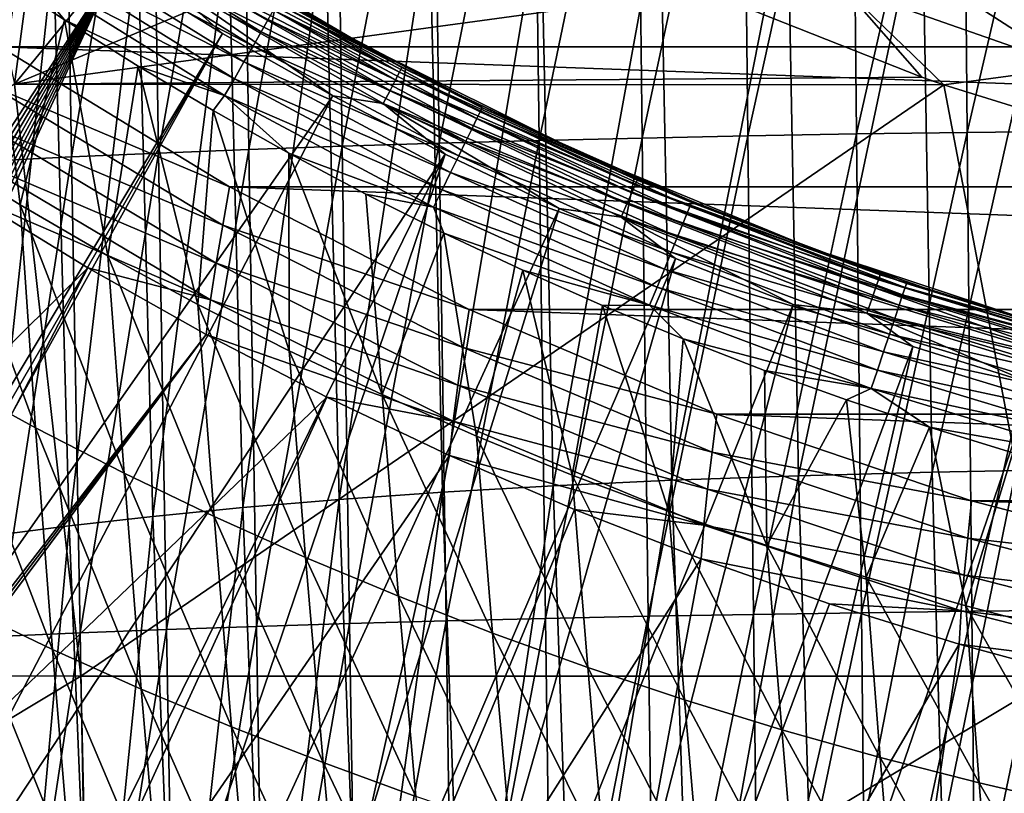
# Model space of a CAD drawing. Header units: metres. Extents: x -104 to 104, y -68 to 90.
# Tile 245 of 656: x -15.51 to -7.92, y 14.77 to 20.74. Entities that reach past the tile are written whole.
import ezdxf

# ---------------------------------------------------------------- set-up
doc = ezdxf.new("R2010")
doc.units = ezdxf.units.M
doc.layers.add('solid_FIT-BATH-153_SW0002', color=7, linetype='CONTINUOUS')

msp = doc.modelspace()

# ---------------------------------------------------------------- linework, layer by layer
at = {"layer": 'solid_FIT-BATH-153_SW0002'}
for points in [[(-15.082661, 23.753174, 16.105972), (-16.533508, 24.897278, 16.114758), (-15.547682, 20.242336, 16.078049)], [(-13.532383, 22.703897, 16.09754), (-15.082661, 23.753174, 16.105972), (-15.547682, 20.242336, 16.078049)], [(-11.550524, 23.426426, -15.980684), (-10.753551, 23.446848, -16.223953), (-11.505338, 19.808632, -15.289165)], [(-10.753551, 23.446848, -16.223953), (-10.71165, 19.827482, -15.524585), (-11.505338, 19.808632, -15.289165)], [(-10.753551, 23.446848, -16.223953), (-9.934935, 23.464903, -16.436462), (-10.71165, 19.827482, -15.524585)], [(-9.934935, 23.464903, -16.436462), (-9.89639, 19.844152, -15.730187), (-10.71165, 19.827482, -15.524585)], [(-9.934935, 23.464903, -16.436462), (-9.096184, 23.480642, -16.619513), (-9.89639, 19.844152, -15.730187)], [(-9.096184, 23.480642, -16.619513), (-9.061055, 19.858686, -15.907244), (-9.89639, 19.844152, -15.730187)], [(-9.096184, 23.480642, -16.619513), (-8.238804, 23.494112, -16.774401), (-9.061055, 19.858686, -15.907244)], [(-8.238804, 23.494112, -16.774401), (-8.207141, 19.87113, -16.05702), (-9.061055, 19.858686, -15.907244)], [(-8.238804, 23.494112, -16.774401), (-7.364303, 23.505365, -16.902424), (-8.207141, 19.87113, -16.05702)], [(-7.364303, 23.505365, -16.902424), (-7.336146, 19.881527, -16.180784), (-8.207141, 19.87113, -16.05702)], [(-13.797763, 23.350668, -15.05501), (-13.073664, 23.378311, -15.396876), (-13.743201, 19.738735, -14.392872)], [(-13.073664, 23.378311, -15.396876), (-13.022148, 19.764236, -14.72398), (-13.743201, 19.738735, -14.392872)], [(-13.073664, 23.378311, -15.396876), (-12.324347, 23.403589, -15.705359), (-13.022148, 19.764236, -14.72398)], [(-12.324347, 23.403589, -15.705359), (-12.275956, 19.787558, -15.022659), (-13.022148, 19.764236, -14.72398)], [(-12.324347, 23.403589, -15.705359), (-11.550524, 23.426426, -15.980684), (-12.275956, 19.787558, -15.022659)], [(-11.550524, 23.426426, -15.980684), (-11.505338, 19.808632, -15.289165), (-12.275956, 19.787558, -15.022659)], [(-15.1682, 23.2887, -14.271174), (-14.496118, 23.320765, -14.679771), (-15.107798, 19.681593, -13.633328)], [(-14.496118, 23.320765, -14.679771), (-14.438592, 19.711155, -14.029325), (-15.107798, 19.681593, -13.633328)], [(-14.496118, 23.320765, -14.679771), (-13.797763, 23.350668, -15.05501), (-14.438592, 19.711155, -14.029325)], [(-13.797763, 23.350668, -15.05501), (-13.743201, 19.738735, -14.392872), (-14.438592, 19.711155, -14.029325)], [(-15.81348, 23.254583, -13.829229), (-15.1682, 23.2887, -14.271174), (-15.750293, 19.650145, -13.204872)], [(-15.1682, 23.2887, -14.271174), (-15.107798, 19.681593, -13.633328), (-15.750293, 19.650145, -13.204872)], [(-11.911348, 21.770979, 16.089741), (-13.532383, 22.703897, 16.09754), (-15.547682, 20.242336, 16.078049)], [(15.662336, 20.529631, 1.296502), (-15.662336, 20.529631, 1.296502), (-17.348299, 21.731127, 1.296502)], [(15.662336, 20.529631, 1.296502), (-17.348299, 21.731127, 1.296502), (17.348299, 21.731127, 1.296502)], [(-10.246695, 20.966442, 16.08279), (-11.911348, 21.770979, 16.089741), (-15.547682, 20.242336, 16.078049)], [(-9.592518, 21.71184, -13.022475), (-10.57256, 21.671278, -12.739711), (-10.482389, 17.18807, -11.926839)], [(-9.592518, 21.71184, -13.022475), (-10.482389, 17.18807, -11.926839), (-9.50793, 17.222551, -12.194582)], [(-8.554955, 21.744547, -13.258354), (-9.592518, 21.71184, -13.022475), (-9.50793, 17.222551, -12.194582)], [(-8.554955, 21.744547, -13.258354), (-9.50793, 17.222551, -12.194582), (-8.476831, 17.250313, -12.417814)], [(-7.462669, 21.770025, -13.448153), (-8.554955, 21.744547, -13.258354), (-8.476831, 17.250313, -12.417814)], [(-7.462669, 21.770025, -13.448153), (-8.476831, 17.250313, -12.417814), (-7.392012, 17.271902, -12.597297)], [(-14.775213, 21.143587, 7.088831), (-15.587584, 21.682785, 7.088831), (-18.741085, 15.046547, 2.382661)], [(-10.57256, 21.671278, -12.739711), (-11.4923, 21.622242, -12.409259), (-11.397295, 17.146326, -11.613822)], [(-10.57256, 21.671278, -12.739711), (-11.397295, 17.146326, -11.613822), (-10.482389, 17.18807, -11.926839)], [(-15.16853, 21.593775, 12.795605), (-13.647079, 20.647139, 12.786547), (-15.23867, 21.487553, 12.902336)], [(-13.59394, 20.740635, 12.659841), (-13.647079, 20.647139, 12.786547), (-15.16853, 21.593775, 12.795605)], [(-12.350951, 21.564539, -12.030285), (-13.151952, 21.498873, -11.601896), (-13.047665, 17.04081, -10.84908)], [(-12.350951, 21.564539, -12.030285), (-13.047665, 17.04081, -10.84908), (-12.251358, 17.097063, -11.254795)], [(-11.4923, 21.622242, -12.409259), (-12.350951, 21.564539, -12.030285), (-12.251358, 17.097063, -11.254795)], [(-11.4923, 21.622242, -12.409259), (-12.251358, 17.097063, -11.254795), (-11.397295, 17.146326, -11.613822)], [(-15.23867, 21.487553, 12.902336), (-13.710141, 20.536453, 12.893281), (-15.31666, 21.369823, 12.98597)], [(-13.647079, 20.647139, 12.786547), (-13.710141, 20.536453, 12.893281), (-15.23867, 21.487553, 12.902336)], [(-14.529909, 21.528873, 7.928401), (-12.878216, 20.555073, 7.928401), (-13.8045, 21.081669, 12.077056)], [(-14.3054, 21.370983, 7.763737), (-12.878216, 20.555073, 7.928401), (-14.529909, 21.528873, 7.928401)], [(-13.151952, 21.498873, -11.601896), (-13.899281, 21.426067, -11.123195), (-13.79002, 16.97822, -10.396011)], [(-13.151952, 21.498873, -11.601896), (-13.79002, 16.97822, -10.396011), (-13.047665, 17.04081, -10.84908)], [(-13.899281, 21.426067, -11.123195), (-14.596913, 21.346945, -10.593278), (-14.482234, 16.909948, -9.894923)], [(-13.899281, 21.426067, -11.123195), (-14.482234, 16.909948, -9.894923), (-13.79002, 16.97822, -10.396011)], [(-9.165602, 20.994112, 16.107395), (-7.394466, 20.372494, 16.101923), (-9.003965, 21.408617, 16.186518)], [(-7.394466, 20.372494, 16.101923), (-7.265353, 20.798176, 16.18121), (-9.003965, 21.408617, 16.186518)], [(-15.31666, 21.369823, 12.98597), (-13.780233, 20.413744, 12.97689), (-15.398888, 21.246056, 13.044131)], [(-13.710141, 20.536453, 12.893281), (-13.780233, 20.413744, 12.97689), (-15.31666, 21.369823, 12.98597)], [(-14.596913, 21.346945, -10.593278), (-15.248815, 21.262325, -10.011237), (-15.128111, 16.836653, -9.345145)], [(-14.596913, 21.346945, -10.593278), (-15.128111, 16.836653, -9.345145), (-14.482234, 16.909948, -9.894923)], [(-14.36231, 21.279467, 7.450808), (-12.581185, 20.334694, 7.602783), (-14.326953, 21.336285, 7.602783)], [(-14.326953, 21.336285, 7.602783), (-12.562261, 20.370895, 7.763737), (-14.3054, 21.370983, 7.763737)], [(-14.326953, 21.336285, 7.602783), (-12.581185, 20.334694, 7.602783), (-12.562261, 20.370895, 7.763737)], [(-14.3054, 21.370983, 7.763737), (-12.562261, 20.370895, 7.763737), (-12.878216, 20.555073, 7.928401)], [(-15.248815, 21.262325, -10.011237), (-15.858026, 21.173279, -9.375496), (-15.73087, 16.759182, -8.74538)], [(-15.248815, 21.262325, -10.011237), (-15.73087, 16.759182, -8.74538), (-15.128111, 16.836653, -9.345145)], [(-15.398888, 21.246056, 13.044131), (-13.854115, 20.284716, 13.034995), (-15.482048, 21.121229, 13.076831)], [(-13.780233, 20.413744, 12.97689), (-13.854115, 20.284716, 13.034995), (-15.398888, 21.246056, 13.044131)], [(-14.410509, 21.202082, 7.311975), (-12.612232, 20.275412, 7.450808), (-14.36231, 21.279467, 7.450808)], [(-14.36231, 21.279467, 7.450808), (-12.612232, 20.275412, 7.450808), (-12.581185, 20.334694, 7.602783)], [(-14.470195, 21.106291, 7.190171), (-12.65456, 20.194658, 7.311966), (-14.410509, 21.202082, 7.311975)], [(-14.410509, 21.202082, 7.311975), (-12.65456, 20.194658, 7.311966), (-12.612232, 20.275412, 7.450808)], [(-14.775213, 21.143587, 7.088831), (-18.741085, 15.046547, 2.382661), (-18.718252, 14.795174, 2.253473)], [(-14.775213, 21.143587, 7.088831), (-18.718252, 14.795174, 2.253473), (-18.694733, 14.541995, 2.123092)], [(-14.775213, 21.143587, 7.088831), (-18.694733, 14.541995, 2.123092), (-18.670506, 14.287008, 1.99152)], [(-14.775213, 21.143587, 7.088831), (-18.670506, 14.287008, 1.99152), (-18.645554, 14.030213, 1.858756)], [(-14.775213, 21.143587, 7.088831), (-18.645554, 14.030213, 1.858756), (-18.619856, 13.771606, 1.7248)], [(-14.775213, 21.143587, 7.088831), (-18.619856, 13.771606, 1.7248), (-18.593393, 13.511189, 1.589653)], [(-14.775213, 21.143587, 7.088831), (-18.593393, 13.511189, 1.589653), (-18.566147, 13.248958, 1.453314)], [(-14.775213, 21.143587, 7.088831), (-18.566147, 13.248958, 1.453314), (-18.538095, 12.984913, 1.315783)], [(-13.94421, 20.633572, 7.088831), (-14.775213, 21.143587, 7.088831), (-18.538095, 12.984913, 1.315783)], [(-15.723853, 21.109657, 13.087425), (-15.505628, 19.311918, 13.071691), (-16.16847, 19.722914, 13.075813)], [(-15.482048, 21.121229, 13.076831), (-15.162742, 20.739296, 13.083965), (-15.723853, 21.109657, 13.087425)], [(-15.723853, 21.109657, 13.087425), (-15.162742, 20.739296, 13.083965), (-15.505628, 19.311918, 13.071691)], [(-15.482048, 21.121229, 13.076831), (-13.928823, 20.154568, 13.067616), (-15.162742, 20.739296, 13.083965)], [(-13.854115, 20.284716, 13.034995), (-13.928823, 20.154568, 13.067616), (-15.482048, 21.121229, 13.076831)], [(-14.470195, 21.106291, 7.190171), (-14.775213, 21.143587, 7.088831), (-13.94421, 20.633572, 7.088831)], [(-14.470195, 21.106291, 7.190171), (-13.94421, 20.633572, 7.088831), (-13.095622, 20.153385, 7.088831)], [(-14.470195, 21.106291, 7.190171), (-13.095622, 20.153385, 7.088831), (-12.706971, 20.094698, 7.190163)], [(-14.470195, 21.106291, 7.190171), (-12.706971, 20.094698, 7.190163), (-12.65456, 20.194658, 7.311966)], [(-13.8045, 21.081669, 12.077056), (-12.96561, 20.602709, 12.072203), (-13.506849, 20.895008, 12.220935)], [(-12.878216, 20.555073, 7.928401), (-12.96561, 20.602709, 12.072203), (-13.8045, 21.081669, 12.077056)], [(-10.246695, 20.966442, 16.08279), (-15.547682, 20.242336, 16.078049), (-8.555714, 20.29743, 16.076864)], [(-9.165602, 20.994112, 16.107395), (-10.246695, 20.966442, 16.08279), (-8.555714, 20.29743, 16.076864)], [(-9.165602, 20.994112, 16.107395), (-8.555714, 20.29743, 16.076864), (-8.388124, 20.238693, 16.076338)], [(-9.165602, 20.994112, 16.107395), (-8.388124, 20.238693, 16.076338), (-7.394466, 20.372494, 16.101923)], [(-13.523254, 20.865641, 12.370755), (-11.960104, 20.030085, 12.361984), (-13.552281, 20.814167, 12.519054)], [(-13.506849, 20.895008, 12.220935), (-11.945463, 20.060402, 12.212093), (-13.523254, 20.865641, 12.370755)], [(-11.945463, 20.060402, 12.212093), (-11.960104, 20.030085, 12.361984), (-13.523254, 20.865641, 12.370755)], [(-12.110141, 20.154074, 12.067526), (-11.945463, 20.060402, 12.212093), (-13.506849, 20.895008, 12.220935)], [(-12.96561, 20.602709, 12.072203), (-12.110141, 20.154074, 12.067526), (-13.506849, 20.895008, 12.220935)], [(-13.552281, 20.814167, 12.519054), (-11.985879, 19.976845, 12.510353), (-13.59394, 20.740635, 12.659841)], [(-11.960104, 20.030085, 12.361984), (-11.985879, 19.976845, 12.510353), (-13.552281, 20.814167, 12.519054)], [(-15.162742, 20.739296, 13.083965), (-14.827964, 18.919041, 13.067607), (-15.505628, 19.311918, 13.071691)], [(-15.162742, 20.739296, 13.083965), (-14.594237, 20.382759, 13.080544), (-14.827964, 18.919041, 13.067607)], [(-13.928823, 20.154568, 13.067616), (-14.594237, 20.382759, 13.080544), (-15.162742, 20.739296, 13.083965)], [(-13.59394, 20.740635, 12.659841), (-12.022792, 19.900726, 12.651196), (-13.647079, 20.647139, 12.786547)], [(-11.985879, 19.976845, 12.510353), (-12.022792, 19.900726, 12.651196), (-13.59394, 20.740635, 12.659841)], [(-13.647079, 20.647139, 12.786547), (-12.069816, 19.803894, 12.777938), (-13.710141, 20.536453, 12.893281)], [(-12.022792, 19.900726, 12.651196), (-12.069816, 19.803894, 12.777938), (-13.647079, 20.647139, 12.786547)], [(-13.94421, 20.633572, 7.088831), (-18.538095, 12.984913, 1.315783), (-18.509224, 12.719052, 1.177061)], [(-13.94421, 20.633572, 7.088831), (-18.509224, 12.719052, 1.177061), (-18.479507, 12.451376, 1.037146)], [(-13.095622, 20.153385, 7.088831), (-13.94421, 20.633572, 7.088831), (-18.479507, 12.451376, 1.037146)], [(-12.878216, 20.555073, 7.928401), (-12.110141, 20.154074, 12.067526), (-12.96561, 20.602709, 12.072203)], [(-15.724015, 20.228434, 1.276021), (-15.662336, 20.529631, 1.296502), (-13.890373, 19.451752, 1.296502)], [(13.890373, 19.451752, 1.296502), (-13.890373, 19.451752, 1.296502), (-15.662336, 20.529631, 1.296502)], [(13.890373, 19.451752, 1.296502), (-15.662336, 20.529631, 1.296502), (15.662336, 20.529631, 1.296502)], [(-13.710141, 20.536453, 12.893281), (-12.125568, 19.689219, 12.884677), (-13.780233, 20.413744, 12.97689)], [(-12.069816, 19.803894, 12.777938), (-12.125568, 19.689219, 12.884677), (-13.710141, 20.536453, 12.893281)], [(-12.878216, 20.555073, 7.928401), (-11.161576, 19.700949, 7.928401), (-12.110141, 20.154074, 12.067526)], [(-12.562261, 20.370895, 7.763737), (-11.161576, 19.700949, 7.928401), (-12.878216, 20.555073, 7.928401)], [(-13.780233, 20.413744, 12.97689), (-12.18749, 19.562056, 12.968256), (-13.854115, 20.284716, 13.034995)], [(-12.125568, 19.689219, 12.884677), (-12.18749, 19.562056, 12.968256), (-13.780233, 20.413744, 12.97689)], [(-14.594237, 20.382759, 13.080544), (-14.136508, 18.544291, 13.063578), (-14.827964, 18.919041, 13.067607)], [(-14.594237, 20.382759, 13.080544), (-14.018192, 20.039827, 13.077166), (-14.136508, 18.544291, 13.063578)], [(-13.928823, 20.154568, 13.067616), (-14.018192, 20.039827, 13.077166), (-14.594237, 20.382759, 13.080544)], [(-12.612232, 20.275412, 7.450808), (-10.765789, 19.46566, 7.602783), (-12.581185, 20.334694, 7.602783)], [(-12.581185, 20.334694, 7.602783), (-10.749597, 19.503162, 7.763737), (-12.562261, 20.370895, 7.763737)], [(-12.581185, 20.334694, 7.602783), (-10.765789, 19.46566, 7.602783), (-10.749597, 19.503162, 7.763737)], [(-12.562261, 20.370895, 7.763737), (-10.749597, 19.503162, 7.763737), (-11.161576, 19.700949, 7.928401)], [(-7.394466, 20.372494, 16.101923), (-8.388124, 20.238693, 16.076338), (-6.796198, 19.743778, 16.071878)], [(-8.555714, 20.29743, 16.076864), (-15.547682, 20.242336, 16.078049), (-8.388124, 20.238693, 16.076338)], [(-13.854115, 20.284716, 13.034995), (-12.252718, 19.42832, 13.026299), (-13.928823, 20.154568, 13.067616)], [(-12.18749, 19.562056, 12.968256), (-12.252718, 19.42832, 13.026299), (-13.854115, 20.284716, 13.034995)], [(-12.65456, 20.194658, 7.311966), (-10.792355, 19.40424, 7.450808), (-12.612232, 20.275412, 7.450808)], [(-12.612232, 20.275412, 7.450808), (-10.792355, 19.40424, 7.450808), (-10.765789, 19.46566, 7.602783)], [(-15.547682, 20.242336, 16.078049), (-22.55687, 15.699444, 16.038012), (-15.038146, 15.678449, 16.034233)], [(-15.784262, 19.933029, 1.214761), (-15.724015, 20.228434, 1.276021), (-13.943521, 19.154524, 1.276017)], [(-13.943521, 19.154524, 1.276017), (-15.724015, 20.228434, 1.276021), (-13.890373, 19.451752, 1.296502)], [(-8.388124, 20.238693, 16.076338), (-15.547682, 20.242336, 16.078049), (-15.038146, 15.678449, 16.034233)], [(-8.388124, 20.238693, 16.076338), (-15.038146, 15.678449, 16.034233), (-7.519073, 15.67835, 16.032923)], [(-12.706971, 20.094698, 7.190163), (-10.828577, 19.32056, 7.311957), (-12.65456, 20.194658, 7.311966)], [(-12.65456, 20.194658, 7.311966), (-10.828577, 19.32056, 7.311957), (-10.792355, 19.40424, 7.450808)], [(-6.796198, 19.743778, 16.071878), (-8.388124, 20.238693, 16.076338), (-7.519073, 15.67835, 16.032923)], [(-13.095622, 20.153385, 7.088831), (-18.479507, 12.451376, 1.037146), (-17.423281, 11.861242, 1.037146)], [(-12.230519, 19.703629, 7.088831), (-13.095622, 20.153385, 7.088831), (-17.423281, 11.861242, 1.037146)], [(-13.928823, 20.154568, 13.067616), (-13.434043, 19.710632, 13.073839), (-14.018192, 20.039827, 13.077166)], [(-13.928823, 20.154568, 13.067616), (-12.318633, 19.293404, 13.05883), (-13.434043, 19.710632, 13.073839)], [(-12.252718, 19.42832, 13.026299), (-12.318633, 19.293404, 13.05883), (-13.928823, 20.154568, 13.067616)], [(-12.706971, 20.094698, 7.190163), (-13.095622, 20.153385, 7.088831), (-12.230519, 19.703629, 7.088831)], [(-12.110141, 20.154074, 12.067526), (-11.239184, 19.736332, 12.063013), (-11.945463, 20.060402, 12.212093)], [(-11.161576, 19.700949, 7.928401), (-11.239184, 19.736332, 12.063013), (-12.110141, 20.154074, 12.067526)], [(-14.018192, 20.039827, 13.077166), (-13.432289, 18.187681, 13.059616), (-14.136508, 18.544291, 13.063578)], [(-14.018192, 20.039827, 13.077166), (-13.434043, 19.710632, 13.073839), (-13.432289, 18.187681, 13.059616)], [(-12.706971, 20.094698, 7.190163), (-12.230519, 19.703629, 7.088831), (-11.349994, 19.284874, 7.088831)], [(-12.706971, 20.094698, 7.190163), (-11.349994, 19.284874, 7.088831), (-10.873424, 19.216986, 7.190156)], [(-12.706971, 20.094698, 7.190163), (-10.873424, 19.216986, 7.190156), (-10.828577, 19.32056, 7.311957)], [(-11.945463, 20.060402, 12.212093), (-10.331695, 19.329464, 12.203745), (-11.960104, 20.030085, 12.361984)], [(-10.353858, 19.350018, 12.058727), (-10.331695, 19.329464, 12.203745), (-11.945463, 20.060402, 12.212093)], [(-11.239184, 19.736332, 12.063013), (-10.353858, 19.350018, 12.058727), (-11.945463, 20.060402, 12.212093)], [(-11.985879, 19.976845, 12.510353), (-10.366281, 19.243271, 12.50214), (-12.022792, 19.900726, 12.651196)], [(-11.960104, 20.030085, 12.361984), (-10.344156, 19.298182, 12.353704), (-11.985879, 19.976845, 12.510353)], [(-10.344156, 19.298182, 12.353704), (-10.366281, 19.243271, 12.50214), (-11.985879, 19.976845, 12.510353)], [(-10.331695, 19.329464, 12.203745), (-10.344156, 19.298182, 12.353704), (-11.960104, 20.030085, 12.361984)], [(-15.784262, 19.933029, 1.214761), (-13.994432, 18.862211, 1.214746), (-15.836115, 19.646456, 1.113932)], [(-15.784262, 19.933029, 1.214761), (-13.943521, 19.154524, 1.276017), (-13.994432, 18.862211, 1.214746)], [(-12.022792, 19.900726, 12.651196), (-10.398084, 19.164789, 12.643037), (-12.069816, 19.803894, 12.777938)], [(-10.366281, 19.243271, 12.50214), (-10.398084, 19.164789, 12.643037), (-12.022792, 19.900726, 12.651196)], [(-8.207141, 19.87113, -16.05702), (-7.336146, 19.881527, -16.180784), (-8.17205, 16.177912, -15.3666)], [(-7.336146, 19.881527, -16.180784), (-7.304858, 16.18704, -15.486294), (-8.17205, 16.177912, -15.3666)], [(-12.275956, 19.787558, -15.022659), (-11.505338, 19.808632, -15.289165), (-12.22289, 16.104605, -14.365349)], [(-11.505338, 19.808632, -15.289165), (-11.455688, 16.123077, -14.623435), (-12.22289, 16.104605, -14.365349)], [(-12.069816, 19.803894, 12.777938), (-10.438691, 19.064966, 12.769808), (-12.125568, 19.689219, 12.884677)], [(-10.398084, 19.164789, 12.643037), (-10.438691, 19.064966, 12.769808), (-12.069816, 19.803894, 12.777938)], [(-11.505338, 19.808632, -15.289165), (-10.71165, 19.827482, -15.524585), (-11.455688, 16.123077, -14.623435)], [(-10.71165, 19.827482, -15.524585), (-10.665517, 16.139606, -14.851363), (-11.455688, 16.123077, -14.623435)], [(-10.71165, 19.827482, -15.524585), (-9.89639, 19.844152, -15.730187), (-10.665517, 16.139606, -14.851363)], [(-9.89639, 19.844152, -15.730187), (-9.853864, 16.15423, -15.050374), (-10.665517, 16.139606, -14.851363)], [(-9.89639, 19.844152, -15.730187), (-9.061055, 19.858686, -15.907244), (-9.853864, 16.15423, -15.050374)], [(-9.061055, 19.858686, -15.907244), (-9.022213, 16.166986, -15.221706), (-9.853864, 16.15423, -15.050374)], [(-9.061055, 19.858686, -15.907244), (-8.207141, 19.87113, -16.05702), (-9.022213, 16.166986, -15.221706)], [(-8.207141, 19.87113, -16.05702), (-8.17205, 16.177912, -15.3666), (-9.022213, 16.166986, -15.221706)], [(-14.438592, 19.711155, -14.029325), (-13.743201, 19.738735, -14.392872), (-14.375874, 16.037695, -13.402787)], [(-13.743201, 19.738735, -14.392872), (-13.683601, 16.061838, -13.755181), (-14.375874, 16.037695, -13.402787)], [(-13.743201, 19.738735, -14.392872), (-13.022148, 19.764236, -14.72398), (-13.683601, 16.061838, -13.755181)], [(-13.022148, 19.764236, -14.72398), (-12.965768, 16.084171, -14.076025), (-13.683601, 16.061838, -13.755181)], [(-13.022148, 19.764236, -14.72398), (-12.275956, 19.787558, -15.022659), (-12.965768, 16.084171, -14.076025)], [(-12.275956, 19.787558, -15.022659), (-12.22289, 16.104605, -14.365349), (-12.965768, 16.084171, -14.076025)], [(-11.161576, 19.700949, 7.928401), (-10.353858, 19.350018, 12.058727), (-11.239184, 19.736332, 12.063013)], [(-12.230519, 19.703629, 7.088831), (-17.423281, 11.861242, 1.037146), (-16.348223, 11.306137, 1.037146)], [(-12.230519, 19.703629, 7.088831), (-16.348223, 11.306137, 1.037146), (-15.255495, 10.786661, 1.037146)], [(-15.385277, 17.592255, 13.055119), (-16.16847, 19.722914, 13.075813), (-15.505628, 19.311918, 13.071691)], [(-15.385277, 17.592255, 13.055119), (-16.052607, 17.958807, 13.059176), (-16.16847, 19.722914, 13.075813)], [(-15.750293, 19.650145, -13.204872), (-15.107798, 19.681593, -13.633328), (-15.681664, 15.984329, -12.603228)], [(-15.107798, 19.681593, -13.633328), (-15.042067, 16.011829, -13.018813), (-15.681664, 15.984329, -12.603228)], [(-11.349994, 19.284874, 7.088831), (-12.230519, 19.703629, 7.088831), (-15.255495, 10.786661, 1.037146)], [(-15.107798, 19.681593, -13.633328), (-14.438592, 19.711155, -14.029325), (-15.042067, 16.011829, -13.018813)], [(-14.438592, 19.711155, -14.029325), (-14.375874, 16.037695, -13.402787), (-15.042067, 16.011829, -13.018813)], [(-13.434043, 19.710632, 13.073839), (-12.716245, 17.84934, 13.055736), (-13.432289, 18.187681, 13.059616)], [(-13.434043, 19.710632, 13.073839), (-12.841117, 19.395433, 13.070574), (-12.716245, 17.84934, 13.055736)], [(-12.318633, 19.293404, 13.05883), (-12.841117, 19.395433, 13.070574), (-13.434043, 19.710632, 13.073839)], [(-12.125568, 19.689219, 12.884677), (-10.486916, 18.946777, 12.876542), (-12.18749, 19.562056, 12.968256)], [(-10.438691, 19.064966, 12.769808), (-10.486916, 18.946777, 12.876542), (-12.125568, 19.689219, 12.884677)], [(-11.161576, 19.700949, 7.928401), (-9.388649, 18.970808, 7.928401), (-10.353858, 19.350018, 12.058727)], [(-10.749597, 19.503162, 7.763737), (-9.388649, 18.970808, 7.928401), (-11.161576, 19.700949, 7.928401)], [(-15.836115, 19.646456, 1.113932), (-14.037885, 18.579376, 1.11391), (-15.876669, 19.373611, 0.975642)], [(-13.994432, 18.862211, 1.214746), (-14.037885, 18.579376, 1.11391), (-15.836115, 19.646456, 1.113932)], [(-12.18749, 19.562056, 12.968256), (-10.540545, 18.815742, 12.960083), (-12.252718, 19.42832, 13.026299)], [(-10.486916, 18.946777, 12.876542), (-10.540545, 18.815742, 12.960083), (-12.18749, 19.562056, 12.968256)], [(-10.765789, 19.46566, 7.602783), (-8.877439, 18.772591, 7.763737), (-10.749597, 19.503162, 7.763737)], [(-10.749597, 19.503162, 7.763737), (-8.877439, 18.772591, 7.763737), (-9.388649, 18.970808, 7.928401)], [(-13.943521, 19.154524, 1.276017), (-13.890373, 19.451752, 1.296502), (-12.044568, 18.505972, 1.296502)], [(12.044568, 18.505972, 1.296502), (-12.044568, 18.505972, 1.296502), (-13.890373, 19.451752, 1.296502)], [(12.044568, 18.505972, 1.296502), (-13.890373, 19.451752, 1.296502), (13.890373, 19.451752, 1.296502)], [(-12.252718, 19.42832, 13.026299), (-10.597095, 18.677971, 13.018056), (-12.318633, 19.293404, 13.05883)], [(-10.540545, 18.815742, 12.960083), (-10.597095, 18.677971, 13.018056), (-12.252718, 19.42832, 13.026299)], [(-10.792355, 19.40424, 7.450808), (-8.890811, 18.733992, 7.602783), (-10.765789, 19.46566, 7.602783)], [(-10.765789, 19.46566, 7.602783), (-8.890811, 18.733992, 7.602783), (-8.877439, 18.772591, 7.763737)], [(-18.188795, 15.6512, -1.85963), (-15.876669, 19.373611, 0.975642), (-14.983425, 18.82637, 0.975642)], [(-14.037885, 18.579376, 1.11391), (-14.983425, 18.82637, 0.975642), (-15.876669, 19.373611, 0.975642)], [(-12.841117, 19.395433, 13.070574), (-12.240209, 19.094376, 13.06738), (-12.716245, 17.84934, 13.055736)], [(-12.318633, 19.293404, 13.05883), (-12.240209, 19.094376, 13.06738), (-12.841117, 19.395433, 13.070574)], [(-10.828577, 19.32056, 7.311957), (-8.912748, 18.670771, 7.450808), (-10.792355, 19.40424, 7.450808)], [(-10.792355, 19.40424, 7.450808), (-8.912748, 18.670771, 7.450808), (-8.890811, 18.733992, 7.602783)], [(-10.353858, 19.350018, 12.058727), (-9.455309, 18.99563, 12.054679), (-10.331695, 19.329464, 12.203745)], [(-9.388649, 18.970808, 7.928401), (-9.455309, 18.99563, 12.054679), (-10.353858, 19.350018, 12.058727)], [(-14.704301, 17.242548, 13.051108), (-15.505628, 19.311918, 13.071691), (-14.827964, 18.919041, 13.067607)], [(-14.704301, 17.242548, 13.051108), (-15.385277, 17.592255, 13.055119), (-15.505628, 19.311918, 13.071691)], [(-11.349994, 19.284874, 7.088831), (-15.255495, 10.786661, 1.037146), (-14.146275, 10.303373, 1.037146)], [(-10.455154, 18.897646, 7.088831), (-11.349994, 19.284874, 7.088831), (-14.146275, 10.303373, 1.037146)], [(-12.318633, 19.293404, 13.05883), (-10.654296, 18.539024, 13.050488), (-12.240209, 19.094376, 13.06738)], [(-10.597095, 18.677971, 13.018056), (-10.654296, 18.539024, 13.050488), (-12.318633, 19.293404, 13.05883)], [(-10.873424, 19.216986, 7.190156), (-11.349994, 19.284874, 7.088831), (-10.455154, 18.897646, 7.088831)], [(-10.873424, 19.216986, 7.190156), (-8.942664, 18.584627, 7.311948), (-10.828577, 19.32056, 7.311957)], [(-10.828577, 19.32056, 7.311957), (-8.942664, 18.584627, 7.311948), (-8.912748, 18.670771, 7.450808)], [(-10.344156, 19.298182, 12.353704), (-8.685916, 18.674429, 12.346283), (-10.366281, 19.243271, 12.50214)], [(-10.331695, 19.329464, 12.203745), (-8.675393, 18.706472, 12.196255), (-10.344156, 19.298182, 12.353704)], [(-8.675393, 18.706472, 12.196255), (-8.685916, 18.674429, 12.346283), (-10.344156, 19.298182, 12.353704)], [(-9.455309, 18.99563, 12.054679), (-8.675393, 18.706472, 12.196255), (-10.331695, 19.329464, 12.203745)], [(-10.873424, 19.216986, 7.190156), (-10.455154, 18.897646, 7.088831), (-9.547131, 18.542437, 7.088831)], [(-10.873424, 19.216986, 7.190156), (-9.547131, 18.542437, 7.088831), (-8.979699, 18.478008, 7.190148)], [(-10.873424, 19.216986, 7.190156), (-8.979699, 18.478008, 7.190148), (-8.942664, 18.584627, 7.311948)], [(-10.366281, 19.243271, 12.50214), (-8.704509, 18.618151, 12.494783), (-10.398084, 19.164789, 12.643037)], [(-8.685916, 18.674429, 12.346283), (-8.704509, 18.618151, 12.494783), (-10.366281, 19.243271, 12.50214)], [(-13.994432, 18.862211, 1.214746), (-13.943521, 19.154524, 1.276017), (-12.090042, 18.212154, 1.276014)], [(-12.090042, 18.212154, 1.276014), (-13.943521, 19.154524, 1.276017), (-12.044568, 18.505972, 1.296502)], [(-10.398084, 19.164789, 12.643037), (-8.731193, 18.537691, 12.635733), (-10.438691, 19.064966, 12.769808)], [(-8.704509, 18.618151, 12.494783), (-8.731193, 18.537691, 12.635733), (-10.398084, 19.164789, 12.643037)], [(-12.240209, 19.094376, 13.06738), (-11.989178, 17.529554, 13.051954), (-12.716245, 17.84934, 13.055736)], [(-12.240209, 19.094376, 13.06738), (-11.632251, 18.807608, 13.064264), (-11.989178, 17.529554, 13.051954)], [(-10.654296, 18.539024, 13.050488), (-11.632251, 18.807608, 13.064264), (-12.240209, 19.094376, 13.06738)], [(-10.438691, 19.064966, 12.769808), (-8.765244, 18.435339, 12.762535), (-10.486916, 18.946777, 12.876542)], [(-8.731193, 18.537691, 12.635733), (-8.765244, 18.435339, 12.762535), (-10.438691, 19.064966, 12.769808)], [(-9.455309, 18.99563, 12.054679), (-8.54467, 18.673613, 12.050866), (-8.675393, 18.706472, 12.196255)], [(-9.388649, 18.970808, 7.928401), (-8.54467, 18.673613, 12.050866), (-9.455309, 18.99563, 12.054679)], [(-9.388649, 18.970808, 7.928401), (-7.568375, 18.368332, 7.928401), (-8.54467, 18.673613, 12.050866)], [(-8.877439, 18.772591, 7.763737), (-7.568375, 18.368332, 7.928401), (-9.388649, 18.970808, 7.928401)], [(-14.010717, 16.909578, 13.047159), (-14.827964, 18.919041, 13.067607), (-14.136508, 18.544291, 13.063578)], [(-14.010717, 16.909578, 13.047159), (-14.704301, 17.242548, 13.051108), (-14.827964, 18.919041, 13.067607)], [(-10.455154, 18.897646, 7.088831), (-14.146275, 10.303373, 1.037146), (-13.021766, 9.856802, 1.037146)], [(-9.547131, 18.542437, 7.088831), (-10.455154, 18.897646, 7.088831), (-13.021766, 9.856802, 1.037146)], [(-10.486916, 18.946777, 12.876542), (-8.805679, 18.314148, 12.869271), (-10.540545, 18.815742, 12.960083)], [(-8.765244, 18.435339, 12.762535), (-8.805679, 18.314148, 12.869271), (-10.486916, 18.946777, 12.876542)], [(-17.698967, 13.613596, -2.823331), (-18.188795, 15.6512, -1.85963), (-14.983425, 18.82637, 0.975642)], [(-17.698967, 13.613596, -2.823331), (-14.983425, 18.82637, 0.975642), (-14.071342, 18.311142, 0.975642)], [(-14.037885, 18.579376, 1.11391), (-14.071342, 18.311142, 0.975642), (-14.983425, 18.82637, 0.975642)], [(-13.994432, 18.862211, 1.214746), (-12.132313, 17.922707, 1.214731), (-14.037885, 18.579376, 1.11391)], [(-13.994432, 18.862211, 1.214746), (-12.090042, 18.212154, 1.276014), (-12.132313, 17.922707, 1.214731)], [(-11.632251, 18.807608, 13.064264), (-11.251882, 17.228622, 13.048285), (-11.989178, 17.529554, 13.051954)], [(-11.632251, 18.807608, 13.064264), (-11.017497, 18.535376, 13.061237), (-11.251882, 17.228622, 13.048285)], [(-10.654296, 18.539024, 13.050488), (-11.017497, 18.535376, 13.061237), (-11.632251, 18.807608, 13.064264)], [(-10.540545, 18.815742, 12.960083), (-8.850652, 18.179783, 12.952782), (-10.597095, 18.677971, 13.018056)], [(-8.805679, 18.314148, 12.869271), (-8.850652, 18.179783, 12.952782), (-10.540545, 18.815742, 12.960083)], [(-8.890811, 18.733992, 7.602783), (-6.95615, 18.18322, 7.763737), (-8.877439, 18.772591, 7.763737)], [(-8.877439, 18.772591, 7.763737), (-6.95615, 18.18322, 7.763737), (-7.568375, 18.368332, 7.928401)], [(-10.597095, 18.677971, 13.018056), (-8.89809, 18.038511, 13.010694), (-10.654296, 18.539024, 13.050488)], [(-8.850652, 18.179783, 12.952782), (-8.89809, 18.038511, 13.010694), (-10.597095, 18.677971, 13.018056)], [(-8.942664, 18.584627, 7.311948), (-7.007259, 17.990931, 7.311939), (-8.912748, 18.670771, 7.450808)], [(-8.912748, 18.670771, 7.450808), (-6.966627, 18.143738, 7.602783), (-8.890811, 18.733992, 7.602783)], [(-8.912748, 18.670771, 7.450808), (-6.983816, 18.079063, 7.450808), (-6.966627, 18.143738, 7.602783)], [(-7.007259, 17.990931, 7.311939), (-6.983816, 18.079063, 7.450808), (-8.912748, 18.670771, 7.450808)], [(-8.890811, 18.733992, 7.602783), (-6.966627, 18.143738, 7.602783), (-6.95615, 18.18322, 7.763737)], [(-8.685916, 18.674429, 12.346283), (-6.993918, 18.161568, 12.339791), (-8.704509, 18.618151, 12.494783)], [(-8.675393, 18.706472, 12.196255), (-6.985397, 18.194242, 12.189694), (-8.685916, 18.674429, 12.346283)], [(-6.985397, 18.194242, 12.189694), (-6.993918, 18.161568, 12.339791), (-8.685916, 18.674429, 12.346283)], [(-7.623063, 18.384365, 12.047322), (-6.985397, 18.194242, 12.189694), (-8.675393, 18.706472, 12.196255)], [(-8.54467, 18.673613, 12.050866), (-7.623063, 18.384365, 12.047322), (-8.675393, 18.706472, 12.196255)], [(-7.568375, 18.368332, 7.928401), (-7.623063, 18.384365, 12.047322), (-8.54467, 18.673613, 12.050866)], [(-8.704509, 18.618151, 12.494783), (-7.008908, 18.10416, 12.488356), (-8.731193, 18.537691, 12.635733)], [(-6.993918, 18.161568, 12.339791), (-7.008908, 18.10416, 12.488356), (-8.704509, 18.618151, 12.494783)], [(-13.305561, 16.593231, 13.043283), (-14.136508, 18.544291, 13.063578), (-13.432289, 18.187681, 13.059616)], [(-13.305561, 16.593231, 13.043283), (-14.010717, 16.909578, 13.047159), (-14.136508, 18.544291, 13.063578)], [(-14.037885, 18.579376, 1.11391), (-12.168102, 17.643309, 1.113889), (-14.071342, 18.311142, 0.975642)], [(-12.132313, 17.922707, 1.214731), (-12.168102, 17.643309, 1.113889), (-14.037885, 18.579376, 1.11391)], [(-9.547131, 18.542437, 7.088831), (-13.021766, 9.856802, 1.037146), (-11.883187, 9.447429, 1.037146)], [(-8.627068, 18.219688, 7.088831), (-9.547131, 18.542437, 7.088831), (-11.883187, 9.447429, 1.037146)], [(-11.017497, 18.535376, 13.061237), (-10.505149, 16.946848, 13.044745), (-11.251882, 17.228622, 13.048285)], [(-10.654296, 18.539024, 13.050488), (-10.396182, 18.277933, 13.05831), (-11.017497, 18.535376, 13.061237)], [(-11.017497, 18.535376, 13.061237), (-10.396182, 18.277933, 13.05831), (-10.505149, 16.946848, 13.044745)], [(-10.654296, 18.539024, 13.050488), (-8.946097, 17.89604, 13.043039), (-10.396182, 18.277933, 13.05831)], [(-8.89809, 18.038511, 13.010694), (-8.946097, 17.89604, 13.043039), (-10.654296, 18.539024, 13.050488)], [(-8.979699, 18.478008, 7.190148), (-9.547131, 18.542437, 7.088831), (-8.627068, 18.219688, 7.088831)], [(-8.979699, 18.478008, 7.190148), (-7.007259, 17.990931, 7.311939), (-8.942664, 18.584627, 7.311948)], [(-8.731193, 18.537691, 12.635733), (-7.030387, 18.022068, 12.629356), (-8.765244, 18.435339, 12.762535)], [(-7.008908, 18.10416, 12.488356), (-7.030387, 18.022068, 12.629356), (-8.731193, 18.537691, 12.635733)], [(-12.090042, 18.212154, 1.276014), (-12.044568, 18.505972, 1.296502), (-10.135706, 17.697556, 1.296502)], [(10.135706, 17.697556, 1.296502), (-10.135706, 17.697556, 1.296502), (-12.044568, 18.505972, 1.296502)], [(10.135706, 17.697556, 1.296502), (-12.044568, 18.505972, 1.296502), (12.044568, 18.505972, 1.296502)], [(-8.979699, 18.478008, 7.190148), (-8.627068, 18.219688, 7.088831), (-7.696126, 17.929813, 7.088831)], [(-8.979699, 18.478008, 7.190148), (-7.696126, 17.929813, 7.088831), (-7.036279, 17.881857, 7.19014)], [(-8.979699, 18.478008, 7.190148), (-7.036279, 17.881857, 7.19014), (-7.007259, 17.990931, 7.311939)], [(-8.765244, 18.435339, 12.762535), (-7.05778, 17.917631, 12.756188), (-8.805679, 18.314148, 12.869271)], [(-7.030387, 18.022068, 12.629356), (-7.05778, 17.917631, 12.756188), (-8.765244, 18.435339, 12.762535)], [(-17.681992, 13.551112, -2.852879), (-17.698967, 13.613596, -2.823331), (-14.071342, 18.311142, 0.975642)], [(-17.664783, 13.488187, -2.882639), (-17.681992, 13.551112, -2.852879), (-14.071342, 18.311142, 0.975642)], [(-17.664783, 13.488187, -2.882639), (-14.071342, 18.311142, 0.975642), (-13.141564, 17.828575, 0.975642)], [(-12.168102, 17.643309, 1.113889), (-13.141564, 17.828575, 0.975642), (-14.071342, 18.311142, 0.975642)], [(-8.805679, 18.314148, 12.869271), (-7.090298, 17.793964, 12.862925), (-8.850652, 18.179783, 12.952782)], [(-7.05778, 17.917631, 12.756188), (-7.090298, 17.793964, 12.862925), (-8.805679, 18.314148, 12.869271)], [(-12.132313, 17.922707, 1.214731), (-12.090042, 18.212154, 1.276014), (-10.173279, 17.406258, 1.27601)], [(-10.173279, 17.406258, 1.27601), (-12.090042, 18.212154, 1.276014), (-10.135706, 17.697556, 1.296502)], [(-8.627068, 18.219688, 7.088831), (-11.883187, 9.447429, 1.037146), (-10.731769, 9.075698, 1.037146)], [(-7.696126, 17.929813, 7.088831), (-8.627068, 18.219688, 7.088831), (-10.731769, 9.075698, 1.037146)], [(-10.396182, 18.277933, 13.05831), (-9.749774, 16.684528, 13.041349), (-10.505149, 16.946848, 13.044745)], [(-10.396182, 18.277933, 13.05831), (-9.768799, 18.035597, 13.05549), (-9.749774, 16.684528, 13.041349)], [(-8.946097, 17.89604, 13.043039), (-9.768799, 18.035597, 13.05549), (-10.396182, 18.277933, 13.05831)], [(-12.589764, 16.293507, 13.03949), (-13.432289, 18.187681, 13.059616), (-12.716245, 17.84934, 13.055736)], [(-12.589764, 16.293507, 13.03949), (-13.305561, 16.593231, 13.043283), (-13.432289, 18.187681, 13.059616)], [(-8.850652, 18.179783, 12.952782), (-7.126463, 17.656851, 12.946405), (-8.89809, 18.038511, 13.010694)], [(-7.090298, 17.793964, 12.862925), (-7.126463, 17.656851, 12.946405), (-8.850652, 18.179783, 12.952782)], [(-9.768799, 18.035597, 13.05549), (-9.13602, 17.808529, 13.05279), (-9.749774, 16.684528, 13.041349)], [(-8.946097, 17.89604, 13.043039), (-9.13602, 17.808529, 13.05279), (-9.768799, 18.035597, 13.05549)], [(-8.89809, 18.038511, 13.010694), (-7.164616, 17.512691, 13.004256), (-8.946097, 17.89604, 13.043039)], [(-7.126463, 17.656851, 12.946405), (-7.164616, 17.512691, 13.004256), (-8.89809, 18.038511, 13.010694)], [(-15.254708, 15.883647, 13.037199), (-16.052607, 17.958807, 13.059176), (-15.385277, 17.592255, 13.055119)], [(-15.254708, 15.883647, 13.037199), (-15.926123, 16.204857, 13.04113), (-16.052607, 17.958807, 13.059176)], [(-12.132313, 17.922707, 1.214731), (-10.207521, 17.11937, 1.214717), (-12.168102, 17.643309, 1.113889)], [(-12.132313, 17.922707, 1.214731), (-10.173279, 17.406258, 1.27601), (-10.207521, 17.11937, 1.214717)], [(-7.696126, 17.929813, 7.088831), (-10.731769, 9.075698, 1.037146), (-9.568754, 8.742009, 1.037146)], [(-6.755477, 17.673174, 7.088831), (-7.696126, 17.929813, 7.088831), (-9.568754, 8.742009, 1.037146)], [(-11.864087, 16.010574, 13.035796), (-12.716245, 17.84934, 13.055736), (-11.989178, 17.529554, 13.051954)], [(-11.864087, 16.010574, 13.035796), (-12.589764, 16.293507, 13.03949), (-12.716245, 17.84934, 13.055736)], [(-8.946097, 17.89604, 13.043039), (-8.498035, 17.596674, 13.050213), (-9.13602, 17.808529, 13.05279)], [(-8.946097, 17.89604, 13.043039), (-7.203234, 17.367311, 13.036515), (-8.498035, 17.596674, 13.050213)], [(-7.164616, 17.512691, 13.004256), (-7.203234, 17.367311, 13.036515), (-8.946097, 17.89604, 13.043039)], [(-15.624002, 12.404333, -2.882639), (-17.664783, 13.488187, -2.882639), (-13.141564, 17.828575, 0.975642)], [(-15.624002, 12.404333, -2.882639), (-13.141564, 17.828575, 0.975642), (-12.195258, 17.379276, 0.975642)], [(-12.168102, 17.643309, 1.113889), (-12.195258, 17.379276, 0.975642), (-13.141564, 17.828575, 0.975642)], [(-9.13602, 17.808529, 13.05279), (-8.986547, 16.441967, 13.038115), (-9.749774, 16.684528, 13.041349)], [(-9.13602, 17.808529, 13.05279), (-8.498035, 17.596674, 13.050213), (-8.986547, 16.441967, 13.038115)], [(-10.173279, 17.406258, 1.27601), (-10.135706, 17.697556, 1.296502), (-8.173097, 17.030132, 1.296502)], [(8.173097, 17.030132, 1.296502), (-8.173097, 17.030132, 1.296502), (-10.135706, 17.697556, 1.296502)], [(8.173097, 17.030132, 1.296502), (-10.135706, 17.697556, 1.296502), (10.135706, 17.697556, 1.296502)], [(-12.168102, 17.643309, 1.113889), (-10.2363, 16.843025, 1.113867), (-12.195258, 17.379276, 0.975642)], [(-10.207521, 17.11937, 1.214717), (-10.2363, 16.843025, 1.113867), (-12.168102, 17.643309, 1.113889)], [(-6.755477, 17.673174, 7.088831), (-9.568754, 8.742009, 1.037146), (-8.395401, 8.446725, 1.037146)], [(-5.806311, 17.450094, 7.088831), (-6.755477, 17.673174, 7.088831), (-8.395401, 8.446725, 1.037146)], [(-14.571029, 15.577833, 13.033328), (-15.385277, 17.592255, 13.055119), (-14.704301, 17.242548, 13.051108)], [(-14.571029, 15.577833, 13.033328), (-15.254708, 15.883647, 13.037199), (-15.385277, 17.592255, 13.055119)], [(-11.129282, 15.744617, 13.032214), (-11.989178, 17.529554, 13.051954), (-11.251882, 17.228622, 13.048285)], [(-11.129282, 15.744617, 13.032214), (-11.864087, 16.010574, 13.035796), (-11.989178, 17.529554, 13.051954)], [(-8.498035, 17.596674, 13.050213), (-8.216194, 16.219496, 13.035054), (-8.986547, 16.441967, 13.038115)], [(-8.498035, 17.596674, 13.050213), (-7.855006, 17.400013, 13.047765), (-8.216194, 16.219496, 13.035054)], [(-7.203234, 17.367311, 13.036515), (-7.855006, 17.400013, 13.047765), (-8.498035, 17.596674, 13.050213)], [(-13.517036, 11.455525, -2.882639), (-15.624002, 12.404333, -2.882639), (-12.195258, 17.379276, 0.975642)], [(-13.517036, 11.455525, -2.882639), (-12.195258, 17.379276, 0.975642), (-11.233619, 16.96381, 0.975642)], [(-10.2363, 16.843025, 1.113867), (-11.233619, 16.96381, 0.975642), (-12.195258, 17.379276, 0.975642)], [(-10.207521, 17.11937, 1.214717), (-10.173279, 17.406258, 1.27601), (-8.203263, 16.741051, 1.276006)], [(-8.203263, 16.741051, 1.276006), (-10.173279, 17.406258, 1.27601), (-8.173097, 17.030132, 1.296502)], [(-5.806311, 17.450094, 7.088831), (-8.395401, 8.446725, 1.037146), (-7.212977, 8.190164, 1.037146)], [(-7.855006, 17.400013, 13.047765), (-7.439375, 16.017481, 13.032184), (-8.216194, 16.219496, 13.035054)], [(-13.876072, 15.287208, 13.029527), (-14.704301, 17.242548, 13.051108), (-14.010717, 16.909578, 13.047159)], [(-13.876072, 15.287208, 13.029527), (-14.571029, 15.577833, 13.033328), (-14.704301, 17.242548, 13.051108)], [(-10.386097, 15.495819, 13.028759), (-11.251882, 17.228622, 13.048285), (-10.505149, 16.946848, 13.044745)], [(-10.386097, 15.495819, 13.028759), (-11.129282, 15.744617, 13.032214), (-11.251882, 17.228622, 13.048285)], [(-8.476831, 17.250313, -12.417814), (-9.50793, 17.222551, -12.194582), (-9.36723, 12.656266, -11.417118)], [(-8.476831, 17.250313, -12.417814), (-9.36723, 12.656266, -11.417118), (-8.347327, 12.678046, -11.625375)], [(-7.392012, 17.271902, -12.597297), (-8.476831, 17.250313, -12.417814), (-8.347327, 12.678046, -11.625375)], [(-7.392012, 17.271902, -12.597297), (-8.347327, 12.678046, -11.625375), (-7.275541, 12.694921, -11.792586)], [(-10.482389, 17.18807, -11.926839), (-11.397295, 17.146326, -11.613822), (-11.239642, 12.596163, -10.874621)], [(-10.482389, 17.18807, -11.926839), (-11.239642, 12.596163, -10.874621), (-10.332314, 12.629124, -11.167104)], [(-9.50793, 17.222551, -12.194582), (-10.482389, 17.18807, -11.926839), (-10.332314, 12.629124, -11.167104)], [(-9.50793, 17.222551, -12.194582), (-10.332314, 12.629124, -11.167104), (-9.36723, 12.656266, -11.417118)], [(-12.251358, 17.097063, -11.254795), (-13.047665, 17.04081, -10.84908), (-12.877736, 12.512188, -10.159735)], [(-12.251358, 17.097063, -11.254795), (-12.877736, 12.512188, -10.159735), (-12.087305, 12.557075, -10.538999)], [(-11.397295, 17.146326, -11.613822), (-12.251358, 17.097063, -11.254795), (-12.087305, 12.557075, -10.538999)], [(-11.397295, 17.146326, -11.613822), (-12.087305, 12.557075, -10.538999), (-11.239642, 12.596163, -10.874621)], [(-10.207521, 17.11937, 1.214717), (-8.229999, 16.45635, 1.214702), (-10.2363, 16.843025, 1.113867)], [(-10.207521, 17.11937, 1.214717), (-8.203263, 16.741051, 1.276006), (-8.229999, 16.45635, 1.214702)], [(-13.047665, 17.04081, -10.84908), (-13.79002, 16.97822, -10.396011), (-13.614513, 12.461997, -9.736375)], [(-13.047665, 17.04081, -10.84908), (-13.614513, 12.461997, -9.736375), (-12.877736, 12.512188, -10.159735)], [(-8.203263, 16.741051, 1.276006), (-8.173097, 17.030132, 1.296502), (-6.166101, 16.507191, 1.296502)], [(6.166101, 16.507191, 1.296502), (-6.166101, 16.507191, 1.296502), (-8.173097, 17.030132, 1.296502)], [(6.166101, 16.507191, 1.296502), (-8.173097, 17.030132, 1.296502), (8.173097, 17.030132, 1.296502)], [(-13.79002, 16.97822, -10.396011), (-14.482234, 16.909948, -9.894923), (-14.301214, 12.406996, -9.268461)], [(-13.79002, 16.97822, -10.396011), (-14.301214, 12.406996, -9.268461), (-13.614513, 12.461997, -9.736375)], [(-13.517036, 11.455525, -2.882639), (-11.233619, 16.96381, 0.975642), (-10.257854, 16.582703, 0.975642)], [(-10.2363, 16.843025, 1.113867), (-10.257854, 16.582703, 0.975642), (-11.233619, 16.96381, 0.975642)], [(-9.63528, 15.264367, 13.025442), (-10.505149, 16.946848, 13.044745), (-9.749774, 16.684528, 13.041349)], [(-9.63528, 15.264367, 13.025442), (-10.386097, 15.495819, 13.028759), (-10.505149, 16.946848, 13.044745)], [(-14.482234, 16.909948, -9.894923), (-15.128111, 16.836653, -9.345145), (-14.941416, 12.347681, -8.755538)], [(-14.482234, 16.909948, -9.894923), (-14.941416, 12.347681, -8.755538), (-14.301214, 12.406996, -9.268461)], [(-13.170821, 15.011561, 13.025806), (-14.010717, 16.909578, 13.047159), (-13.305561, 16.593231, 13.043283)], [(-13.170821, 15.011561, 13.025806), (-13.876072, 15.287208, 13.029527), (-14.010717, 16.909578, 13.047159)], [(-15.128111, 16.836653, -9.345145), (-15.73087, 16.759182, -8.74538), (-15.538442, 12.284645, -8.19677)], [(-15.128111, 16.836653, -9.345145), (-15.538442, 12.284645, -8.19677), (-14.941416, 12.347681, -8.755538)], [(-10.2363, 16.843025, 1.113867), (-8.252319, 16.182606, 1.113845), (-10.257854, 16.582703, 0.975642)], [(-8.229999, 16.45635, 1.214702), (-8.252319, 16.182606, 1.113845), (-10.2363, 16.843025, 1.113867)], [(-8.229999, 16.45635, 1.214702), (-8.203263, 16.741051, 1.276006), (-6.190308, 16.220018, 1.276003)], [(-6.190308, 16.220018, 1.276003), (-8.203263, 16.741051, 1.276006), (-6.166101, 16.507191, 1.296502)], [(-8.877577, 15.050446, 13.02228), (-9.749774, 16.684528, 13.041349), (-8.986547, 16.441967, 13.038115)], [(-8.877577, 15.050446, 13.02228), (-9.63528, 15.264367, 13.025442), (-9.749774, 16.684528, 13.041349)], [(-11.352814, 10.645784, -2.882639), (-13.517036, 11.455525, -2.882639), (-10.257854, 16.582703, 0.975642)], [(-12.456159, 14.750782, 13.022176), (-13.305561, 16.593231, 13.043283), (-12.589764, 16.293507, 13.03949)], [(-12.456159, 14.750782, 13.022176), (-13.170821, 15.011561, 13.025806), (-13.305561, 16.593231, 13.043283)], [(-11.352814, 10.645784, -2.882639), (-10.257854, 16.582703, 0.975642), (-9.269192, 16.236429, 0.975642)], [(-8.252319, 16.182606, 1.113845), (-9.269192, 16.236429, 0.975642), (-10.257854, 16.582703, 0.975642)], [(-8.113654, 14.85429, 13.019283), (-8.986547, 16.441967, 13.038115), (-8.216194, 16.219496, 13.035054)], [(-8.113654, 14.85429, 13.019283), (-8.877577, 15.050446, 13.02228), (-8.986547, 16.441967, 13.038115)], [(-8.229999, 16.45635, 1.214702), (-6.209961, 15.937073, 1.214688), (-8.252319, 16.182606, 1.113845)], [(-8.229999, 16.45635, 1.214702), (-6.190308, 16.220018, 1.276003), (-6.209961, 15.937073, 1.214688)], [(-11.732782, 14.504927, 13.018647), (-12.589764, 16.293507, 13.03949), (-11.864087, 16.010574, 13.035796)], [(-11.732782, 14.504927, 13.018647), (-12.456159, 14.750782, 13.022176), (-12.589764, 16.293507, 13.03949)], [(-15.115027, 14.185587, 13.018022), (-15.926123, 16.204857, 13.04113), (-15.254708, 15.883647, 13.037199)], [(-15.115027, 14.185587, 13.018022), (-15.790272, 14.460733, 13.021752), (-15.926123, 16.204857, 13.04113)], [(-11.352814, 10.645784, -2.882639), (-9.269192, 16.236429, 0.975642), (-8.268872, 15.925426, 0.975642)], [(-9.853864, 16.15423, -15.050374), (-9.022213, 16.166986, -15.221706), (-9.809813, 12.410096, -14.395965)], [(-9.022213, 16.166986, -15.221706), (-8.981933, 12.420639, -14.56202), (-9.809813, 12.410096, -14.395965)], [(-8.252319, 16.182606, 1.113845), (-8.268872, 15.925426, 0.975642), (-9.269192, 16.236429, 0.975642)], [(-9.022213, 16.166986, -15.221706), (-8.17205, 16.177912, -15.3666), (-8.981933, 12.420639, -14.56202)], [(-8.17205, 16.177912, -15.3666), (-8.135603, 12.429674, -14.70241), (-8.981933, 12.420639, -14.56202)], [(-8.252319, 16.182606, 1.113845), (-6.226274, 15.665414, 1.113823), (-8.268872, 15.925426, 0.975642)], [(-6.209961, 15.937073, 1.214688), (-6.226274, 15.665414, 1.113823), (-8.252319, 16.182606, 1.113845)], [(-7.344083, 14.676188, 13.016465), (-8.216194, 16.219496, 13.035054), (-7.439375, 16.017481, 13.032184)], [(-7.344083, 14.676188, 13.016465), (-8.113654, 14.85429, 13.019283), (-8.216194, 16.219496, 13.035054)], [(-8.17205, 16.177912, -15.3666), (-7.304858, 16.18704, -15.486294), (-8.135603, 12.429674, -14.70241)], [(-7.304858, 16.18704, -15.486294), (-7.272299, 12.437229, -14.818346), (-8.135603, 12.429674, -14.70241)], [(-12.965768, 16.084171, -14.076025), (-12.22289, 16.104605, -14.365349), (-12.907526, 12.352308, -13.450978)], [(-12.22289, 16.104605, -14.365349), (-12.168046, 12.369145, -13.73168), (-12.907526, 12.352308, -13.450978)], [(-12.22289, 16.104605, -14.365349), (-11.455688, 16.123077, -14.623435), (-12.168046, 12.369145, -13.73168)], [(-11.455688, 16.123077, -14.623435), (-11.404344, 12.384377, -13.982007), (-12.168046, 12.369145, -13.73168)], [(-11.455688, 16.123077, -14.623435), (-10.665517, 16.139606, -14.851363), (-11.404344, 12.384377, -13.982007)], [(-10.665517, 16.139606, -14.851363), (-10.617775, 12.398018, -14.203032), (-11.404344, 12.384377, -13.982007)], [(-10.665517, 16.139606, -14.851363), (-9.853864, 16.15423, -15.050374), (-10.617775, 12.398018, -14.203032)], [(-9.853864, 16.15423, -15.050374), (-9.809813, 12.410096, -14.395965), (-10.617775, 12.398018, -14.203032)], [(-15.681664, 15.984329, -12.603228), (-15.042067, 16.011829, -13.018813), (-15.610849, 12.27022, -12.020877)], [(-15.042067, 16.011829, -13.018813), (-14.974229, 12.292798, -12.42459), (-15.610849, 12.27022, -12.020877)], [(-15.042067, 16.011829, -13.018813), (-14.375874, 16.037695, -13.402787), (-14.974229, 12.292798, -12.42459)], [(-14.375874, 16.037695, -13.402787), (-14.311128, 12.314057, -12.797481), (-14.974229, 12.292798, -12.42459)], [(-14.375874, 16.037695, -13.402787), (-13.683601, 16.061838, -13.755181), (-14.311128, 12.314057, -12.797481)], [(-13.683601, 16.061838, -13.755181), (-13.622057, 12.33392, -13.139594), (-14.311128, 12.314057, -12.797481)], [(-13.683601, 16.061838, -13.755181), (-12.965768, 16.084171, -14.076025), (-13.622057, 12.33392, -13.139594)], [(-12.965768, 16.084171, -14.076025), (-12.907526, 12.352308, -13.450978), (-13.622057, 12.33392, -13.139594)], [(-11.001372, 14.274069, 13.015231), (-11.864087, 16.010574, 13.035796), (-11.129282, 15.744617, 13.032214)], [(-11.001372, 14.274069, 13.015231), (-11.732782, 14.504927, 13.018647), (-11.864087, 16.010574, 13.035796)], [(-14.42909, 13.924171, 13.014364), (-15.254708, 15.883647, 13.037199), (-14.571029, 15.577833, 13.033328)], [(-14.42909, 13.924171, 13.014364), (-15.115027, 14.185587, 13.018022), (-15.254708, 15.883647, 13.037199)], [(-9.140502, 9.978539, -2.882639), (-11.352814, 10.645784, -2.882639), (-8.268872, 15.925426, 0.975642)], [(-9.140502, 9.978539, -2.882639), (-8.268872, 15.925426, 0.975642), (-7.258155, 15.650084, 0.975642)], [(-6.226274, 15.665414, 1.113823), (-7.258155, 15.650084, 0.975642), (-8.268872, 15.925426, 0.975642)], [(-10.26261, 14.058283, 13.011939), (-11.129282, 15.744617, 13.032214), (-10.386097, 15.495819, 13.028759)], [(-10.26261, 14.058283, 13.011939), (-11.001372, 14.274069, 13.015231), (-11.129282, 15.744617, 13.032214)], [(-22.405212, 11.244178, 15.985926), (-15.038146, 15.678449, 16.034233), (-22.55687, 15.699444, 16.038012)], [(-14.936919, 11.234045, 15.983197), (-15.038146, 15.678449, 16.034233), (-22.405212, 11.244178, 15.985926)], [(-14.936919, 11.234045, 15.983197), (-7.519073, 15.67835, 16.032923), (-15.038146, 15.678449, 16.034233)], [(-7.46846, 11.233978, 15.982239), (-7.519073, 15.67835, 16.032923), (-14.936919, 11.234045, 15.983197)], [(-9.140502, 9.978539, -2.882639), (-7.258155, 15.650084, 0.975642), (-6.238311, 15.41075, 0.975642)], [(-13.733347, 13.67621, 13.010787), (-14.571029, 15.577833, 13.033328), (-13.876072, 15.287208, 13.029527)], [(-13.733347, 13.67621, 13.010787), (-14.42909, 13.924171, 13.014364), (-14.571029, 15.577833, 13.033328)], [(-9.517177, 13.857641, 13.008781), (-10.386097, 15.495819, 13.028759), (-9.63528, 15.264367, 13.025442)], [(-9.517177, 13.857641, 13.008781), (-10.26261, 14.058283, 13.011939), (-10.386097, 15.495819, 13.028759)], [(-6.889472, 9.456616, -2.882639), (-9.140502, 9.978539, -2.882639), (-6.238311, 15.41075, 0.975642)], [(-13.028683, 13.441427, 13.007297), (-13.876072, 15.287208, 13.029527), (-13.170821, 15.011561, 13.025806)], [(-13.028683, 13.441427, 13.007297), (-13.733347, 13.67621, 13.010787), (-13.876072, 15.287208, 13.029527)], [(-8.765748, 13.672221, 13.005772), (-9.63528, 15.264367, 13.025442), (-8.877577, 15.050446, 13.02228)], [(-8.765748, 13.672221, 13.005772), (-9.517177, 13.857641, 13.008781), (-9.63528, 15.264367, 13.025442)], [(-8.008916, 13.502151, 13.002918), (-8.877577, 15.050446, 13.02228), (-8.113654, 14.85429, 13.019283)], [(-8.008916, 13.502151, 13.002918), (-8.765748, 13.672221, 13.005772), (-8.877577, 15.050446, 13.02228)], [(-12.315888, 13.219627, 13.003903), (-13.170821, 15.011561, 13.025806), (-12.456159, 14.750782, 13.022176)], [(-12.315888, 13.219627, 13.003903), (-13.028683, 13.441427, 13.007297), (-13.170821, 15.011561, 13.025806)], [(-7.247169, 13.347625, 13.000234), (-8.113654, 14.85429, 13.019283), (-7.344083, 14.676188, 13.016465)], [(-7.247169, 13.347625, 13.000234), (-8.008916, 13.502151, 13.002918), (-8.113654, 14.85429, 13.019283)]]:
    msp.add_3dface(points, dxfattribs=at)

doc.saveas('drawing.dxf')
